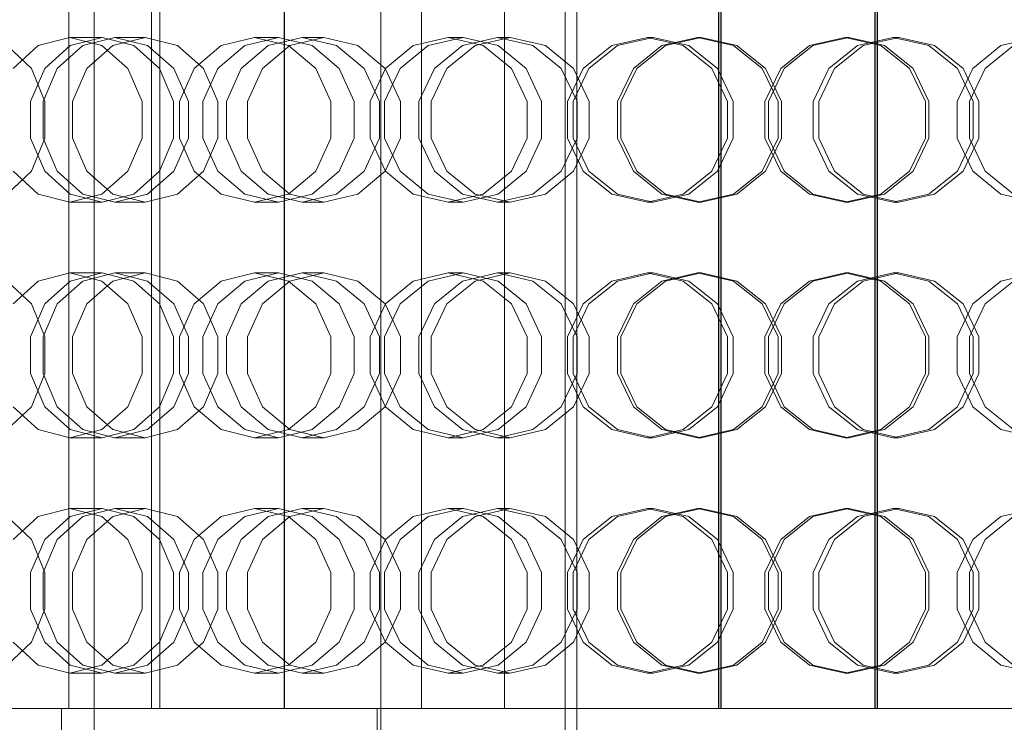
# Model space of a CAD drawing. Header units: millimetres. Extents: x -3490 to 61924, y -72580 to 6847.
# Tile 612 of 656: x 25058 to 25309, y -18164 to -17984. Entities that reach past the tile are written whole.
import ezdxf

# ---------------------------------------------------------------- set-up
doc = ezdxf.new("R2010")
doc.units = ezdxf.units.MM
doc.layers.add('superior_briquetadora', color=7, linetype='Continuous', lineweight=0)
doc.layers.add('superior_C02-briq', color=7, linetype='Continuous', lineweight=0)

msp = doc.modelspace()

# ---------------------------------------------------------------- linework, layer by layer
at = {"layer": 'superior_briquetadora'}
for p, q in [((25197.067, -17655), (25197.067, -18305)), ((25200.067, -17655), (25200.067, -18305)), ((25077.067, -17789), (25077.067, -18171)), ((25070.597, -18160), (25070.597, -17800)), ((25091.695, -18160), (25091.695, -17800)), ((25093.788, -17800), (25093.788, -18160)), ((25125.468, -18160), (25125.468, -17800)), ((25125.568, -17800), (25125.568, -18160)), ((25160.489, -18160), (25160.489, -17800)), ((25181.587, -18160), (25181.587, -17800)), ((25236.134, -17800), (25236.134, -18160)), ((25236.229, -17800), (25236.229, -18160)), ((25236.703, -18160), (25236.703, -17800)), ((25236.798, -17800), (25236.798, -18160)), ((25275.981, -18160), (25275.981, -17800)), ((25276.085, -18160), (25276.085, -17800)), ((25276.55, -17800), (25276.55, -18160)), ((25276.655, -18160), (25276.655, -17800)), ((25062.79, -17991.08), (25070.847, -17989)), ((25079.071, -17989), (25070.847, -17989)), ((25070.847, -17989), (25079.001, -17991.08)), ((25079.071, -17989), (25070.966, -17991.08)), ((25082.359, -17989), (25074.167, -17991.08)), ((25087.176, -17991.08), (25079.071, -17989)), ((25081.818, -17991.08), (25090.055, -17989)), ((25090.055, -17989), (25082.359, -17989)), ((25090.642, -17991.08), (25082.359, -17989)), ((25090.055, -17989), (25098.292, -17991.08)), ((25109.378, -17991.08), (25117.922, -17989)), ((25123.986, -17989), (25115.408, -17991.08)), ((25123.986, -17989), (25117.922, -17989)), ((25117.922, -17989), (25126.538, -17991.08)), ((25130.077, -17989), (25121.434, -17991.08)), ((25132.565, -17991.08), (25123.986, -17989)), ((25126.909, -17991.08), (25135.583, -17989)), ((25135.583, -17989), (25130.077, -17989)), ((25138.785, -17991.08), (25130.077, -17989)), ((25135.583, -17989), (25144.258, -17991.08)), ((25158.374, -17991.08), (25167.259, -17989)), ((25171.059, -17989), (25162.153, -17991.08)), ((25171.059, -17989), (25167.259, -17989)), ((25167.259, -17989), (25176.188, -17991.08)), ((25179.848, -17989), (25170.902, -17991.08)), ((25179.965, -17991.08), (25171.059, -17989)), ((25174.106, -17991.08), (25183.07, -17989)), ((25183.07, -17989), (25179.848, -17989)), ((25188.832, -17991.08), (25179.848, -17989)), ((25183.07, -17989), (25192.035, -17991.08)), ((25208.939, -17991.08), (25218.012, -17989)), ((25219.483, -17989), (25210.402, -17991.08)), ((25219.483, -17989), (25218.012, -17989)), ((25218.012, -17989), (25227.103, -17991.08)), ((25228.564, -17991.08), (25219.483, -17989)), ((25230.821, -17989), (25221.724, -17991.08)), ((25222.603, -17991.08), (25231.704, -17989)), ((25231.704, -17989), (25230.821, -17989)), ((25239.927, -17991.08), (25230.821, -17989)), ((25231.704, -17989), (25240.804, -17991.08)), ((25268.431, -17989), (25259.33, -17991.08)), ((25260.208, -17991.08), (25269.314, -17989)), ((25268.431, -17989), (25269.314, -17989)), ((25277.532, -17991.08), (25268.431, -17989)), ((25269.314, -17989), (25278.411, -17991.08)), ((25271.571, -17991.08), (25280.652, -17989)), ((25282.123, -17989), (25273.032, -17991.08)), ((25280.652, -17989), (25282.123, -17989)), ((25280.652, -17989), (25289.733, -17991.08)), ((25291.196, -17991.08), (25282.123, -17989)), ((25317.065, -17989), (25308.1, -17991.08)), ((25054.922, -17991.08), (25061.063, -17996.907)), ((25056.4, -17996.906), (25062.79, -17991.08)), ((25070.966, -17991.08), (25064.467, -17996.907)), ((25074.167, -17991.08), (25067.664, -17996.906)), ((25075.213, -17996.907), (25081.818, -17991.08)), ((25079.001, -17991.08), (25085.608, -17996.906)), ((25093.676, -17996.907), (25087.176, -17991.08)), ((25097.348, -17996.906), (25090.642, -17991.08)), ((25098.292, -17991.08), (25104.897, -17996.907)), ((25102.58, -17996.906), (25109.378, -17991.08)), ((25115.408, -17991.08), (25108.528, -17996.907)), ((25121.434, -17991.08), (25114.551, -17996.906)), ((25119.952, -17996.907), (25126.909, -17991.08)), ((25126.538, -17991.08), (25133.497, -17996.906)), ((25139.445, -17996.907), (25132.565, -17991.08)), ((25145.813, -17996.906), (25138.785, -17991.08)), ((25144.258, -17991.08), (25151.215, -17996.907)), ((25151.283, -17996.906), (25158.374, -17991.08)), ((25162.153, -17991.08), (25155.011, -17996.907)), ((25170.902, -17991.08), (25163.756, -17996.906)), ((25166.917, -17996.907), (25174.106, -17991.08)), ((25176.188, -17991.08), (25183.38, -17996.906)), ((25187.107, -17996.907), (25179.965, -17991.08)), ((25196.063, -17996.906), (25188.832, -17991.08)), ((25192.035, -17991.08), (25199.224, -17996.907)), ((25201.677, -17996.906), (25208.939, -17991.08)), ((25210.402, -17991.08), (25203.12, -17996.907)), ((25221.724, -17991.08), (25214.439, -17996.906)), ((25215.305, -17996.907), (25222.603, -17991.08)), ((25227.103, -17991.08), (25234.404, -17996.906)), ((25235.847, -17996.907), (25228.564, -17991.08)), ((25247.236, -17996.906), (25239.927, -17991.08)), ((25240.804, -17991.08), (25248.103, -17996.907)), ((25259.33, -17991.08), (25252.032, -17996.907)), ((25252.899, -17996.906), (25260.208, -17991.08)), ((25264.288, -17996.907), (25271.571, -17991.08)), ((25273.032, -17991.08), (25265.731, -17996.906)), ((25284.83, -17996.907), (25277.532, -17991.08)), ((25278.411, -17991.08), (25285.696, -17996.906)), ((25289.733, -17991.08), (25297.015, -17996.907)), ((25298.458, -17996.906), (25291.196, -17991.08)), ((25308.1, -17991.08), (25300.911, -17996.907)), ((25304.072, -17996.906), (25311.303, -17991.08)), ((25064.467, -17996.907), (25060.86, -18005.327)), ((25061.063, -17996.907), (25064.471, -18005.327)), ((25067.664, -17996.906), (25064.08, -18005.326)), ((25071.547, -18005.327), (25075.213, -17996.907)), ((25085.608, -17996.906), (25089.303, -18005.326)), ((25097.283, -18005.327), (25093.676, -17996.907)), ((25101.095, -18005.326), (25097.348, -17996.906)), ((25098.826, -18005.326), (25102.58, -17996.906)), ((25108.528, -17996.907), (25104.71, -18005.327)), ((25104.897, -17996.907), (25108.563, -18005.327)), ((25114.551, -17996.906), (25110.749, -18005.326)), ((25116.091, -18005.327), (25119.952, -17996.907)), ((25133.497, -17996.906), (25137.379, -18005.326)), ((25143.263, -18005.327), (25139.445, -17996.907)), ((25149.732, -18005.326), (25145.813, -17996.906)), ((25147.36, -18005.326), (25151.283, -17996.906)), ((25155.011, -17996.907), (25151.047, -18005.327)), ((25151.215, -17996.907), (25155.075, -18005.327)), ((25163.756, -17996.906), (25159.801, -18005.326)), ((25162.928, -18005.327), (25166.917, -17996.907)), ((25183.38, -17996.906), (25187.384, -18005.326)), ((25191.071, -18005.327), (25187.107, -17996.907)), ((25200.086, -18005.326), (25196.063, -17996.906)), ((25197.651, -18005.326), (25201.677, -17996.906)), ((25203.12, -17996.907), (25199.078, -18005.327)), ((25199.224, -17996.907), (25203.213, -18005.327)), ((25214.439, -17996.906), (25210.398, -18005.326)), ((25211.255, -18005.327), (25215.305, -17996.907)), ((25234.404, -17996.906), (25238.461, -18005.326)), ((25239.888, -18005.327), (25235.847, -17996.907)), ((25251.296, -18005.326), (25247.236, -17996.906)), ((25252.032, -17996.907), (25247.982, -18005.327)), ((25248.103, -17996.907), (25252.153, -18005.327)), ((25248.839, -18005.326), (25252.899, -17996.906)), ((25260.247, -18005.327), (25264.288, -17996.907)), ((25265.731, -17996.906), (25261.674, -18005.326)), ((25288.88, -18005.327), (25284.83, -17996.907)), ((25285.696, -17996.906), (25289.737, -18005.326)), ((25300.911, -17996.907), (25296.922, -18005.327)), ((25297.015, -17996.907), (25301.057, -18005.327)), ((25302.484, -18005.326), (25298.458, -17996.906)), ((25300.049, -18005.326), (25304.072, -17996.906)), ((25060.86, -18005.327), (25060.86, -18014.673)), ((25064.08, -18005.326), (25064.08, -18014.674)), ((25064.471, -18005.327), (25064.471, -18014.673)), ((25071.547, -18014.673), (25071.547, -18005.327)), ((25089.303, -18005.326), (25089.303, -18014.674)), ((25097.283, -18014.673), (25097.283, -18005.327)), ((25098.826, -18014.674), (25098.826, -18005.326)), ((25101.095, -18014.674), (25101.095, -18005.326)), ((25104.71, -18005.327), (25104.71, -18014.673)), ((25108.563, -18005.327), (25108.563, -18014.673)), ((25110.749, -18005.326), (25110.749, -18014.674)), ((25116.091, -18014.673), (25116.091, -18005.327)), ((25137.379, -18005.326), (25137.379, -18014.674)), ((25143.263, -18014.673), (25143.263, -18005.327)), ((25147.36, -18014.674), (25147.36, -18005.326)), ((25149.732, -18014.674), (25149.732, -18005.326)), ((25151.047, -18005.327), (25151.047, -18014.673)), ((25155.075, -18005.327), (25155.075, -18014.673)), ((25159.801, -18005.326), (25159.801, -18014.674)), ((25162.928, -18014.673), (25162.928, -18005.327)), ((25187.384, -18005.326), (25187.384, -18014.674)), ((25191.071, -18014.673), (25191.071, -18005.327)), ((25197.651, -18014.674), (25197.651, -18005.326)), ((25199.078, -18005.327), (25199.078, -18014.673)), ((25200.086, -18014.674), (25200.086, -18005.326)), ((25203.213, -18005.327), (25203.213, -18014.673)), ((25210.398, -18005.326), (25210.398, -18014.674)), ((25211.255, -18014.673), (25211.255, -18005.327)), ((25238.461, -18005.326), (25238.461, -18014.674)), ((25239.888, -18014.673), (25239.888, -18005.327)), ((25247.982, -18005.327), (25247.982, -18014.673)), ((25248.839, -18014.674), (25248.839, -18005.326)), ((25251.296, -18014.674), (25251.296, -18005.326)), ((25252.153, -18005.327), (25252.153, -18014.673)), ((25260.247, -18014.673), (25260.247, -18005.327)), ((25261.674, -18005.326), (25261.674, -18014.674)), ((25288.88, -18014.673), (25288.88, -18005.327)), ((25289.737, -18005.326), (25289.737, -18014.674)), ((25296.922, -18005.327), (25296.922, -18014.673)), ((25300.049, -18014.674), (25300.049, -18005.326)), ((25301.057, -18005.327), (25301.057, -18014.673)), ((25302.484, -18014.674), (25302.484, -18005.326)), ((25060.86, -18014.673), (25064.467, -18023.093)), ((25064.471, -18014.673), (25061.063, -18023.093)), ((25064.08, -18014.674), (25067.664, -18023.094)), ((25075.213, -18023.093), (25071.547, -18014.673)), ((25089.303, -18014.674), (25085.608, -18023.094)), ((25093.676, -18023.093), (25097.283, -18014.673)), ((25097.348, -18023.094), (25101.095, -18014.674)), ((25102.58, -18023.094), (25098.826, -18014.674)), ((25104.71, -18014.673), (25108.528, -18023.093)), ((25108.563, -18014.673), (25104.897, -18023.093)), ((25110.749, -18014.674), (25114.551, -18023.094)), ((25119.952, -18023.093), (25116.091, -18014.673)), ((25137.379, -18014.674), (25133.497, -18023.094)), ((25139.445, -18023.093), (25143.263, -18014.673)), ((25145.813, -18023.094), (25149.732, -18014.674)), ((25151.283, -18023.094), (25147.36, -18014.674)), ((25151.047, -18014.673), (25155.011, -18023.093)), ((25155.075, -18014.673), (25151.215, -18023.093)), ((25159.801, -18014.674), (25163.756, -18023.094)), ((25166.917, -18023.093), (25162.928, -18014.673)), ((25187.384, -18014.674), (25183.38, -18023.094)), ((25187.107, -18023.093), (25191.071, -18014.673)), ((25196.063, -18023.094), (25200.086, -18014.674)), ((25201.677, -18023.094), (25197.651, -18014.674)), ((25199.078, -18014.673), (25203.12, -18023.093)), ((25203.213, -18014.673), (25199.224, -18023.093)), ((25210.398, -18014.674), (25214.439, -18023.094)), ((25215.305, -18023.093), (25211.255, -18014.673)), ((25238.461, -18014.674), (25234.404, -18023.094)), ((25235.847, -18023.093), (25239.888, -18014.673)), ((25247.236, -18023.094), (25251.296, -18014.674)), ((25247.982, -18014.673), (25252.032, -18023.093)), ((25252.153, -18014.673), (25248.103, -18023.093)), ((25252.899, -18023.094), (25248.839, -18014.674)), ((25264.288, -18023.093), (25260.247, -18014.673)), ((25261.674, -18014.674), (25265.731, -18023.094)), ((25284.83, -18023.093), (25288.88, -18014.673)), ((25289.737, -18014.674), (25285.696, -18023.094)), ((25296.922, -18014.673), (25300.911, -18023.093)), ((25301.057, -18014.673), (25297.015, -18023.093)), ((25298.458, -18023.094), (25302.484, -18014.674)), ((25304.072, -18023.094), (25300.049, -18014.674)), ((25061.063, -18023.093), (25054.922, -18028.92)), ((25062.79, -18028.92), (25056.4, -18023.094)), ((25064.467, -18023.093), (25070.966, -18028.92)), ((25067.664, -18023.094), (25074.167, -18028.92)), ((25081.818, -18028.92), (25075.213, -18023.093)), ((25085.608, -18023.094), (25079.001, -18028.92)), ((25087.176, -18028.92), (25093.676, -18023.093)), ((25090.642, -18028.92), (25097.348, -18023.094)), ((25104.897, -18023.093), (25098.292, -18028.92)), ((25109.378, -18028.92), (25102.58, -18023.094)), ((25108.528, -18023.093), (25115.408, -18028.92)), ((25114.551, -18023.094), (25121.434, -18028.92)), ((25126.909, -18028.92), (25119.952, -18023.093)), ((25133.497, -18023.094), (25126.538, -18028.92)), ((25132.565, -18028.92), (25139.445, -18023.093)), ((25138.785, -18028.92), (25145.813, -18023.094)), ((25151.215, -18023.093), (25144.258, -18028.92)), ((25158.374, -18028.92), (25151.283, -18023.094)), ((25155.011, -18023.093), (25162.153, -18028.92)), ((25163.756, -18023.094), (25170.902, -18028.92)), ((25174.106, -18028.92), (25166.917, -18023.093)), ((25183.38, -18023.094), (25176.188, -18028.92)), ((25179.965, -18028.92), (25187.107, -18023.093)), ((25188.832, -18028.92), (25196.063, -18023.094)), ((25199.224, -18023.093), (25192.035, -18028.92)), ((25208.939, -18028.92), (25201.677, -18023.094)), ((25203.12, -18023.093), (25210.402, -18028.92)), ((25214.439, -18023.094), (25221.725, -18028.92)), ((25222.603, -18028.92), (25215.305, -18023.093)), ((25234.404, -18023.094), (25227.103, -18028.92)), ((25228.564, -18028.92), (25235.847, -18023.093)), ((25239.927, -18028.92), (25247.236, -18023.094)), ((25248.103, -18023.093), (25240.804, -18028.92)), ((25252.032, -18023.093), (25259.33, -18028.92)), ((25260.208, -18028.92), (25252.899, -18023.094)), ((25271.571, -18028.92), (25264.288, -18023.093)), ((25265.731, -18023.094), (25273.032, -18028.92)), ((25277.532, -18028.92), (25284.83, -18023.093)), ((25285.696, -18023.094), (25278.41, -18028.92)), ((25297.015, -18023.093), (25289.733, -18028.92)), ((25291.196, -18028.92), (25298.458, -18023.094)), ((25300.911, -18023.093), (25308.1, -18028.92)), ((25311.303, -18028.92), (25304.072, -18023.094)), ((25070.847, -18031), (25062.79, -18028.92)), ((25079.001, -18028.92), (25070.847, -18031)), ((25070.966, -18028.92), (25079.071, -18031)), ((25074.167, -18028.92), (25082.359, -18031)), ((25079.071, -18031), (25087.176, -18028.92)), ((25090.055, -18031), (25081.818, -18028.92)), ((25082.359, -18031), (25090.642, -18028.92)), ((25098.292, -18028.92), (25090.055, -18031)), ((25117.922, -18031), (25109.378, -18028.92)), ((25115.408, -18028.92), (25123.986, -18031)), ((25126.538, -18028.92), (25117.922, -18031)), ((25121.434, -18028.92), (25130.077, -18031)), ((25123.986, -18031), (25132.565, -18028.92)), ((25135.583, -18031), (25126.909, -18028.92)), ((25130.077, -18031), (25138.785, -18028.92)), ((25144.258, -18028.92), (25135.583, -18031)), ((25167.259, -18031), (25158.374, -18028.92)), ((25162.153, -18028.92), (25171.059, -18031)), ((25176.188, -18028.92), (25167.259, -18031)), ((25170.902, -18028.92), (25179.848, -18031)), ((25171.059, -18031), (25179.965, -18028.92)), ((25183.07, -18031), (25174.106, -18028.92)), ((25179.848, -18031), (25188.832, -18028.92)), ((25192.035, -18028.92), (25183.07, -18031)), ((25218.012, -18031), (25208.939, -18028.92)), ((25210.402, -18028.92), (25219.483, -18031)), ((25227.103, -18028.92), (25218.012, -18031)), ((25219.483, -18031), (25228.564, -18028.92)), ((25221.725, -18028.92), (25230.821, -18031)), ((25231.704, -18031), (25222.603, -18028.92)), ((25230.821, -18031), (25239.927, -18028.92)), ((25240.804, -18028.92), (25231.704, -18031)), ((25259.33, -18028.92), (25268.431, -18031)), ((25269.314, -18031), (25260.208, -18028.92)), ((25268.431, -18031), (25277.532, -18028.92)), ((25278.41, -18028.92), (25269.314, -18031)), ((25280.652, -18031), (25271.571, -18028.92)), ((25273.032, -18028.92), (25282.123, -18031)), ((25289.733, -18028.92), (25280.652, -18031)), ((25282.123, -18031), (25291.196, -18028.92)), ((25308.1, -18028.92), (25317.065, -18031)), ((25079.071, -18031), (25070.847, -18031)), ((25090.055, -18031), (25082.359, -18031)), ((25123.986, -18031), (25117.922, -18031)), ((25135.583, -18031), (25130.077, -18031)), ((25171.059, -18031), (25167.259, -18031)), ((25183.07, -18031), (25179.848, -18031)), ((25219.483, -18031), (25218.012, -18031)), ((25231.704, -18031), (25230.821, -18031)), ((25268.431, -18031), (25269.314, -18031)), ((25280.652, -18031), (25282.123, -18031)), ((25062.79, -18051.08), (25070.847, -18049)), ((25079.071, -18049), (25070.847, -18049)), ((25070.847, -18049), (25079.001, -18051.08)), ((25079.071, -18049), (25070.966, -18051.08)), ((25082.359, -18049), (25074.167, -18051.08)), ((25087.176, -18051.08), (25079.071, -18049)), ((25081.818, -18051.08), (25090.055, -18049)), ((25090.055, -18049), (25082.359, -18049)), ((25090.642, -18051.08), (25082.359, -18049)), ((25090.055, -18049), (25098.292, -18051.08)), ((25109.378, -18051.08), (25117.922, -18049)), ((25123.986, -18049), (25115.408, -18051.08)), ((25123.986, -18049), (25117.922, -18049)), ((25117.922, -18049), (25126.538, -18051.08)), ((25130.077, -18049), (25121.434, -18051.08)), ((25132.565, -18051.08), (25123.986, -18049)), ((25126.909, -18051.08), (25135.583, -18049)), ((25135.583, -18049), (25130.077, -18049)), ((25138.785, -18051.08), (25130.077, -18049)), ((25135.583, -18049), (25144.258, -18051.08)), ((25158.374, -18051.08), (25167.259, -18049)), ((25171.059, -18049), (25162.153, -18051.08)), ((25171.059, -18049), (25167.259, -18049)), ((25167.259, -18049), (25176.188, -18051.08)), ((25179.848, -18049), (25170.902, -18051.08)), ((25179.965, -18051.08), (25171.059, -18049)), ((25174.106, -18051.08), (25183.07, -18049)), ((25183.07, -18049), (25179.848, -18049)), ((25188.832, -18051.08), (25179.848, -18049)), ((25183.07, -18049), (25192.035, -18051.08)), ((25208.939, -18051.08), (25218.012, -18049)), ((25219.483, -18049), (25210.402, -18051.08)), ((25219.483, -18049), (25218.012, -18049)), ((25218.012, -18049), (25227.103, -18051.08)), ((25228.564, -18051.08), (25219.483, -18049)), ((25230.821, -18049), (25221.724, -18051.08)), ((25222.603, -18051.08), (25231.704, -18049)), ((25231.704, -18049), (25230.821, -18049)), ((25239.927, -18051.08), (25230.821, -18049)), ((25231.704, -18049), (25240.804, -18051.08)), ((25268.431, -18049), (25259.33, -18051.08)), ((25260.208, -18051.08), (25269.314, -18049)), ((25268.431, -18049), (25269.314, -18049)), ((25277.532, -18051.08), (25268.431, -18049)), ((25269.314, -18049), (25278.411, -18051.08)), ((25271.571, -18051.08), (25280.652, -18049)), ((25282.123, -18049), (25273.032, -18051.08)), ((25280.652, -18049), (25282.123, -18049)), ((25280.652, -18049), (25289.733, -18051.08)), ((25291.196, -18051.08), (25282.123, -18049)), ((25317.065, -18049), (25308.1, -18051.08)), ((25054.922, -18051.08), (25061.063, -18056.907)), ((25056.4, -18056.906), (25062.79, -18051.08)), ((25070.966, -18051.08), (25064.467, -18056.907)), ((25074.167, -18051.08), (25067.664, -18056.906)), ((25075.213, -18056.907), (25081.818, -18051.08)), ((25079.001, -18051.08), (25085.608, -18056.906)), ((25093.676, -18056.907), (25087.176, -18051.08)), ((25097.348, -18056.906), (25090.642, -18051.08)), ((25098.292, -18051.08), (25104.897, -18056.907)), ((25102.58, -18056.906), (25109.378, -18051.08)), ((25115.408, -18051.08), (25108.528, -18056.907)), ((25121.434, -18051.08), (25114.551, -18056.906)), ((25119.952, -18056.907), (25126.909, -18051.08)), ((25126.538, -18051.08), (25133.497, -18056.906)), ((25139.445, -18056.907), (25132.565, -18051.08)), ((25145.813, -18056.906), (25138.785, -18051.08)), ((25144.258, -18051.08), (25151.215, -18056.907)), ((25151.283, -18056.906), (25158.374, -18051.08)), ((25162.153, -18051.08), (25155.011, -18056.907)), ((25170.902, -18051.08), (25163.756, -18056.906)), ((25166.917, -18056.907), (25174.106, -18051.08)), ((25176.188, -18051.08), (25183.38, -18056.906)), ((25187.107, -18056.907), (25179.965, -18051.08)), ((25196.063, -18056.906), (25188.832, -18051.08)), ((25192.035, -18051.08), (25199.224, -18056.907)), ((25201.677, -18056.906), (25208.939, -18051.08)), ((25210.402, -18051.08), (25203.12, -18056.907)), ((25221.724, -18051.08), (25214.439, -18056.906)), ((25215.305, -18056.907), (25222.603, -18051.08)), ((25227.103, -18051.08), (25234.404, -18056.906)), ((25235.847, -18056.907), (25228.564, -18051.08)), ((25247.236, -18056.906), (25239.927, -18051.08)), ((25240.804, -18051.08), (25248.103, -18056.907)), ((25259.33, -18051.08), (25252.032, -18056.907)), ((25252.899, -18056.906), (25260.208, -18051.08)), ((25264.288, -18056.907), (25271.571, -18051.08)), ((25273.032, -18051.08), (25265.731, -18056.906)), ((25284.83, -18056.907), (25277.532, -18051.08)), ((25278.411, -18051.08), (25285.696, -18056.906)), ((25289.733, -18051.08), (25297.015, -18056.907)), ((25298.458, -18056.906), (25291.196, -18051.08)), ((25308.1, -18051.08), (25300.911, -18056.907)), ((25304.072, -18056.906), (25311.303, -18051.08)), ((25064.467, -18056.907), (25060.86, -18065.327)), ((25061.063, -18056.907), (25064.471, -18065.327)), ((25067.664, -18056.906), (25064.08, -18065.326)), ((25071.547, -18065.327), (25075.213, -18056.907)), ((25085.608, -18056.906), (25089.303, -18065.326)), ((25097.283, -18065.327), (25093.676, -18056.907)), ((25101.095, -18065.326), (25097.348, -18056.906)), ((25098.826, -18065.326), (25102.58, -18056.906)), ((25108.528, -18056.907), (25104.71, -18065.327)), ((25104.897, -18056.907), (25108.563, -18065.327)), ((25114.551, -18056.906), (25110.749, -18065.326)), ((25116.091, -18065.327), (25119.952, -18056.907)), ((25133.497, -18056.906), (25137.379, -18065.326)), ((25143.263, -18065.327), (25139.445, -18056.907)), ((25149.732, -18065.326), (25145.813, -18056.906)), ((25147.36, -18065.326), (25151.283, -18056.906)), ((25155.011, -18056.907), (25151.047, -18065.327)), ((25151.215, -18056.907), (25155.075, -18065.327)), ((25163.756, -18056.906), (25159.801, -18065.326)), ((25162.928, -18065.327), (25166.917, -18056.907)), ((25183.38, -18056.906), (25187.384, -18065.326)), ((25191.071, -18065.327), (25187.107, -18056.907)), ((25200.086, -18065.326), (25196.063, -18056.906)), ((25197.651, -18065.326), (25201.677, -18056.906)), ((25203.12, -18056.907), (25199.078, -18065.327)), ((25199.224, -18056.907), (25203.213, -18065.327)), ((25214.439, -18056.906), (25210.398, -18065.326)), ((25211.255, -18065.327), (25215.305, -18056.907)), ((25234.404, -18056.906), (25238.461, -18065.326)), ((25239.888, -18065.327), (25235.847, -18056.907)), ((25251.296, -18065.326), (25247.236, -18056.906)), ((25252.032, -18056.907), (25247.982, -18065.327)), ((25248.103, -18056.907), (25252.153, -18065.327)), ((25248.839, -18065.326), (25252.899, -18056.906)), ((25260.247, -18065.327), (25264.288, -18056.907)), ((25265.731, -18056.906), (25261.674, -18065.326)), ((25288.88, -18065.327), (25284.83, -18056.907)), ((25285.696, -18056.906), (25289.737, -18065.326)), ((25300.911, -18056.907), (25296.922, -18065.327)), ((25297.015, -18056.907), (25301.057, -18065.327)), ((25302.484, -18065.326), (25298.458, -18056.906)), ((25300.049, -18065.326), (25304.072, -18056.906)), ((25060.86, -18065.327), (25060.86, -18074.673)), ((25064.08, -18065.326), (25064.08, -18074.674)), ((25064.471, -18065.327), (25064.471, -18074.673)), ((25071.547, -18074.673), (25071.547, -18065.327)), ((25089.303, -18065.326), (25089.303, -18074.674)), ((25097.283, -18074.673), (25097.283, -18065.327)), ((25098.826, -18074.674), (25098.826, -18065.326)), ((25101.095, -18074.674), (25101.095, -18065.326)), ((25104.71, -18065.327), (25104.71, -18074.673)), ((25108.563, -18065.327), (25108.563, -18074.673)), ((25110.749, -18065.326), (25110.749, -18074.674)), ((25116.091, -18074.673), (25116.091, -18065.327)), ((25137.379, -18065.326), (25137.379, -18074.674)), ((25143.263, -18074.673), (25143.263, -18065.327)), ((25147.36, -18074.674), (25147.36, -18065.326)), ((25149.732, -18074.674), (25149.732, -18065.326)), ((25151.047, -18065.327), (25151.047, -18074.673)), ((25155.075, -18065.327), (25155.075, -18074.673)), ((25159.801, -18065.326), (25159.801, -18074.674)), ((25162.928, -18074.673), (25162.928, -18065.327)), ((25187.384, -18065.326), (25187.384, -18074.674)), ((25191.071, -18074.673), (25191.071, -18065.327)), ((25197.651, -18074.674), (25197.651, -18065.326)), ((25199.078, -18065.327), (25199.078, -18074.673)), ((25200.086, -18074.674), (25200.086, -18065.326)), ((25203.213, -18065.327), (25203.213, -18074.673)), ((25210.398, -18065.326), (25210.398, -18074.674)), ((25211.255, -18074.673), (25211.255, -18065.327)), ((25238.461, -18065.326), (25238.461, -18074.674)), ((25239.888, -18074.673), (25239.888, -18065.327)), ((25247.982, -18065.327), (25247.982, -18074.673)), ((25248.839, -18074.674), (25248.839, -18065.326)), ((25251.296, -18074.674), (25251.296, -18065.326)), ((25252.153, -18065.327), (25252.153, -18074.673)), ((25260.247, -18074.673), (25260.247, -18065.327)), ((25261.674, -18065.326), (25261.674, -18074.674)), ((25288.88, -18074.673), (25288.88, -18065.327)), ((25289.737, -18065.326), (25289.737, -18074.674)), ((25296.922, -18065.327), (25296.922, -18074.673)), ((25300.049, -18074.674), (25300.049, -18065.326)), ((25301.057, -18065.327), (25301.057, -18074.673)), ((25302.484, -18074.674), (25302.484, -18065.326)), ((25060.86, -18074.673), (25064.467, -18083.093)), ((25064.471, -18074.673), (25061.063, -18083.093)), ((25064.08, -18074.674), (25067.664, -18083.094)), ((25075.213, -18083.093), (25071.547, -18074.673)), ((25089.303, -18074.674), (25085.608, -18083.094)), ((25093.676, -18083.093), (25097.283, -18074.673)), ((25097.348, -18083.094), (25101.095, -18074.674)), ((25102.58, -18083.094), (25098.826, -18074.674)), ((25104.71, -18074.673), (25108.528, -18083.093)), ((25108.563, -18074.673), (25104.897, -18083.093)), ((25110.749, -18074.674), (25114.551, -18083.094)), ((25119.952, -18083.093), (25116.091, -18074.673)), ((25137.379, -18074.674), (25133.497, -18083.094)), ((25139.445, -18083.093), (25143.263, -18074.673)), ((25145.813, -18083.094), (25149.732, -18074.674)), ((25151.283, -18083.094), (25147.36, -18074.674)), ((25151.047, -18074.673), (25155.011, -18083.093)), ((25155.075, -18074.673), (25151.215, -18083.093)), ((25159.801, -18074.674), (25163.756, -18083.094)), ((25166.917, -18083.093), (25162.928, -18074.673)), ((25187.384, -18074.674), (25183.38, -18083.094)), ((25187.107, -18083.093), (25191.071, -18074.673)), ((25196.063, -18083.094), (25200.086, -18074.674)), ((25201.677, -18083.094), (25197.651, -18074.674)), ((25199.078, -18074.673), (25203.12, -18083.093)), ((25203.213, -18074.673), (25199.224, -18083.093)), ((25210.398, -18074.674), (25214.439, -18083.094)), ((25215.305, -18083.093), (25211.255, -18074.673)), ((25238.461, -18074.674), (25234.404, -18083.094)), ((25235.847, -18083.093), (25239.888, -18074.673)), ((25247.236, -18083.094), (25251.296, -18074.674)), ((25247.982, -18074.673), (25252.032, -18083.093)), ((25252.153, -18074.673), (25248.103, -18083.093)), ((25252.899, -18083.094), (25248.839, -18074.674)), ((25264.288, -18083.093), (25260.247, -18074.673)), ((25261.674, -18074.674), (25265.731, -18083.094)), ((25284.83, -18083.093), (25288.88, -18074.673)), ((25289.737, -18074.674), (25285.696, -18083.094)), ((25296.922, -18074.673), (25300.911, -18083.093)), ((25301.057, -18074.673), (25297.015, -18083.093)), ((25298.458, -18083.094), (25302.484, -18074.674)), ((25304.072, -18083.094), (25300.049, -18074.674)), ((25061.063, -18083.093), (25054.922, -18088.92)), ((25062.79, -18088.92), (25056.4, -18083.094)), ((25064.467, -18083.093), (25070.966, -18088.92)), ((25067.664, -18083.094), (25074.167, -18088.92)), ((25081.818, -18088.92), (25075.213, -18083.093)), ((25085.608, -18083.094), (25079.001, -18088.92)), ((25087.176, -18088.92), (25093.676, -18083.093)), ((25090.642, -18088.92), (25097.348, -18083.094)), ((25104.897, -18083.093), (25098.292, -18088.92)), ((25109.378, -18088.92), (25102.58, -18083.094)), ((25108.528, -18083.093), (25115.408, -18088.92)), ((25114.551, -18083.094), (25121.434, -18088.92)), ((25126.909, -18088.92), (25119.952, -18083.093)), ((25133.497, -18083.094), (25126.538, -18088.92)), ((25132.565, -18088.92), (25139.445, -18083.093)), ((25138.785, -18088.92), (25145.813, -18083.094)), ((25151.215, -18083.093), (25144.258, -18088.92)), ((25158.374, -18088.92), (25151.283, -18083.094)), ((25155.011, -18083.093), (25162.153, -18088.92)), ((25163.756, -18083.094), (25170.902, -18088.92)), ((25174.106, -18088.92), (25166.917, -18083.093)), ((25183.38, -18083.094), (25176.188, -18088.92)), ((25179.965, -18088.92), (25187.107, -18083.093)), ((25188.832, -18088.92), (25196.063, -18083.094)), ((25199.224, -18083.093), (25192.035, -18088.92)), ((25208.939, -18088.92), (25201.677, -18083.094)), ((25203.12, -18083.093), (25210.402, -18088.92)), ((25214.439, -18083.094), (25221.725, -18088.92)), ((25222.603, -18088.92), (25215.305, -18083.093)), ((25234.404, -18083.094), (25227.103, -18088.92)), ((25228.564, -18088.92), (25235.847, -18083.093)), ((25239.927, -18088.92), (25247.236, -18083.094)), ((25248.103, -18083.093), (25240.804, -18088.92)), ((25252.032, -18083.093), (25259.33, -18088.92)), ((25260.208, -18088.92), (25252.899, -18083.094)), ((25271.571, -18088.92), (25264.288, -18083.093)), ((25265.731, -18083.094), (25273.032, -18088.92)), ((25277.532, -18088.92), (25284.83, -18083.093)), ((25285.696, -18083.094), (25278.41, -18088.92)), ((25297.015, -18083.093), (25289.733, -18088.92)), ((25291.196, -18088.92), (25298.458, -18083.094)), ((25300.911, -18083.093), (25308.1, -18088.92)), ((25311.303, -18088.92), (25304.072, -18083.094)), ((25070.847, -18091), (25062.79, -18088.92)), ((25079.001, -18088.92), (25070.847, -18091)), ((25070.966, -18088.92), (25079.071, -18091)), ((25074.167, -18088.92), (25082.359, -18091)), ((25079.071, -18091), (25087.176, -18088.92)), ((25090.055, -18091), (25081.818, -18088.92)), ((25082.359, -18091), (25090.642, -18088.92)), ((25098.292, -18088.92), (25090.055, -18091)), ((25117.922, -18091), (25109.378, -18088.92)), ((25115.408, -18088.92), (25123.986, -18091)), ((25126.538, -18088.92), (25117.922, -18091)), ((25121.434, -18088.92), (25130.077, -18091)), ((25123.986, -18091), (25132.565, -18088.92)), ((25135.583, -18091), (25126.909, -18088.92)), ((25130.077, -18091), (25138.785, -18088.92)), ((25144.258, -18088.92), (25135.583, -18091)), ((25167.259, -18091), (25158.374, -18088.92)), ((25162.153, -18088.92), (25171.059, -18091)), ((25176.188, -18088.92), (25167.259, -18091)), ((25170.902, -18088.92), (25179.848, -18091)), ((25171.059, -18091), (25179.965, -18088.92)), ((25183.07, -18091), (25174.106, -18088.92)), ((25179.848, -18091), (25188.832, -18088.92)), ((25192.035, -18088.92), (25183.07, -18091)), ((25218.012, -18091), (25208.939, -18088.92)), ((25210.402, -18088.92), (25219.483, -18091)), ((25227.103, -18088.92), (25218.012, -18091)), ((25219.483, -18091), (25228.564, -18088.92)), ((25221.725, -18088.92), (25230.821, -18091)), ((25231.704, -18091), (25222.603, -18088.92)), ((25230.821, -18091), (25239.927, -18088.92)), ((25240.804, -18088.92), (25231.704, -18091)), ((25259.33, -18088.92), (25268.431, -18091)), ((25269.314, -18091), (25260.208, -18088.92)), ((25268.431, -18091), (25277.532, -18088.92)), ((25278.41, -18088.92), (25269.314, -18091)), ((25280.652, -18091), (25271.571, -18088.92)), ((25273.032, -18088.92), (25282.123, -18091)), ((25289.733, -18088.92), (25280.652, -18091)), ((25282.123, -18091), (25291.196, -18088.92)), ((25308.1, -18088.92), (25317.065, -18091)), ((25079.071, -18091), (25070.847, -18091)), ((25090.055, -18091), (25082.359, -18091)), ((25123.986, -18091), (25117.922, -18091)), ((25135.583, -18091), (25130.077, -18091)), ((25171.059, -18091), (25167.259, -18091)), ((25183.07, -18091), (25179.848, -18091)), ((25219.483, -18091), (25218.012, -18091)), ((25231.704, -18091), (25230.821, -18091)), ((25268.431, -18091), (25269.314, -18091)), ((25280.652, -18091), (25282.123, -18091)), ((25062.79, -18111.08), (25070.847, -18109)), ((25079.071, -18109), (25070.847, -18109)), ((25070.847, -18109), (25079.001, -18111.08)), ((25079.071, -18109), (25070.966, -18111.08)), ((25082.359, -18109), (25074.167, -18111.08)), ((25087.176, -18111.08), (25079.071, -18109)), ((25081.818, -18111.08), (25090.055, -18109)), ((25090.055, -18109), (25082.359, -18109)), ((25090.642, -18111.08), (25082.359, -18109)), ((25090.055, -18109), (25098.292, -18111.08)), ((25109.378, -18111.08), (25117.922, -18109)), ((25123.986, -18109), (25115.408, -18111.08)), ((25123.986, -18109), (25117.922, -18109)), ((25117.922, -18109), (25126.538, -18111.08)), ((25130.077, -18109), (25121.434, -18111.08)), ((25132.565, -18111.08), (25123.986, -18109)), ((25126.909, -18111.08), (25135.583, -18109)), ((25135.583, -18109), (25130.077, -18109)), ((25138.785, -18111.08), (25130.077, -18109)), ((25135.583, -18109), (25144.258, -18111.08)), ((25158.374, -18111.08), (25167.259, -18109)), ((25171.059, -18109), (25162.153, -18111.08)), ((25171.059, -18109), (25167.259, -18109)), ((25167.259, -18109), (25176.188, -18111.08)), ((25179.848, -18109), (25170.902, -18111.08)), ((25179.965, -18111.08), (25171.059, -18109)), ((25174.106, -18111.08), (25183.07, -18109)), ((25183.07, -18109), (25179.848, -18109)), ((25188.832, -18111.08), (25179.848, -18109)), ((25183.07, -18109), (25192.035, -18111.08)), ((25208.939, -18111.08), (25218.012, -18109)), ((25219.483, -18109), (25210.402, -18111.08)), ((25219.483, -18109), (25218.012, -18109)), ((25218.012, -18109), (25227.103, -18111.08)), ((25228.564, -18111.08), (25219.483, -18109)), ((25230.821, -18109), (25221.724, -18111.08)), ((25222.603, -18111.08), (25231.704, -18109)), ((25231.704, -18109), (25230.821, -18109)), ((25239.927, -18111.08), (25230.821, -18109)), ((25231.704, -18109), (25240.804, -18111.08)), ((25268.431, -18109), (25259.33, -18111.08)), ((25260.208, -18111.08), (25269.314, -18109)), ((25268.431, -18109), (25269.314, -18109)), ((25277.532, -18111.08), (25268.431, -18109)), ((25269.314, -18109), (25278.411, -18111.08)), ((25271.571, -18111.08), (25280.652, -18109)), ((25282.123, -18109), (25273.032, -18111.08)), ((25280.652, -18109), (25282.123, -18109)), ((25280.652, -18109), (25289.733, -18111.08)), ((25291.196, -18111.08), (25282.123, -18109)), ((25317.065, -18109), (25308.1, -18111.08)), ((25054.922, -18111.08), (25061.063, -18116.907)), ((25056.4, -18116.906), (25062.79, -18111.08)), ((25070.966, -18111.08), (25064.467, -18116.907)), ((25074.167, -18111.08), (25067.664, -18116.906)), ((25075.213, -18116.907), (25081.818, -18111.08)), ((25079.001, -18111.08), (25085.608, -18116.906)), ((25093.676, -18116.907), (25087.176, -18111.08)), ((25097.348, -18116.906), (25090.642, -18111.08)), ((25098.292, -18111.08), (25104.897, -18116.907)), ((25102.58, -18116.906), (25109.378, -18111.08)), ((25115.408, -18111.08), (25108.528, -18116.907)), ((25121.434, -18111.08), (25114.551, -18116.906)), ((25119.952, -18116.907), (25126.909, -18111.08)), ((25126.538, -18111.08), (25133.497, -18116.906)), ((25139.445, -18116.907), (25132.565, -18111.08)), ((25145.813, -18116.906), (25138.785, -18111.08)), ((25144.258, -18111.08), (25151.215, -18116.907)), ((25151.283, -18116.906), (25158.374, -18111.08)), ((25162.153, -18111.08), (25155.011, -18116.907)), ((25170.902, -18111.08), (25163.756, -18116.906)), ((25166.917, -18116.907), (25174.106, -18111.08)), ((25176.188, -18111.08), (25183.38, -18116.906)), ((25187.107, -18116.907), (25179.965, -18111.08)), ((25196.063, -18116.906), (25188.832, -18111.08)), ((25192.035, -18111.08), (25199.224, -18116.907)), ((25201.677, -18116.906), (25208.939, -18111.08)), ((25210.402, -18111.08), (25203.12, -18116.907)), ((25221.724, -18111.08), (25214.439, -18116.906)), ((25215.305, -18116.907), (25222.603, -18111.08)), ((25227.103, -18111.08), (25234.404, -18116.906)), ((25235.847, -18116.907), (25228.564, -18111.08)), ((25247.236, -18116.906), (25239.927, -18111.08)), ((25240.804, -18111.08), (25248.103, -18116.907)), ((25259.33, -18111.08), (25252.032, -18116.907)), ((25252.899, -18116.906), (25260.208, -18111.08)), ((25264.288, -18116.907), (25271.571, -18111.08)), ((25273.032, -18111.08), (25265.731, -18116.906)), ((25284.83, -18116.907), (25277.532, -18111.08)), ((25278.411, -18111.08), (25285.696, -18116.906)), ((25289.733, -18111.08), (25297.015, -18116.907)), ((25298.458, -18116.906), (25291.196, -18111.08)), ((25308.1, -18111.08), (25300.911, -18116.907)), ((25304.072, -18116.906), (25311.303, -18111.08)), ((25064.467, -18116.907), (25060.86, -18125.327)), ((25061.063, -18116.907), (25064.471, -18125.327)), ((25067.664, -18116.906), (25064.08, -18125.326)), ((25071.547, -18125.327), (25075.213, -18116.907)), ((25085.608, -18116.906), (25089.303, -18125.326)), ((25097.283, -18125.327), (25093.676, -18116.907)), ((25101.095, -18125.326), (25097.348, -18116.906)), ((25098.826, -18125.326), (25102.58, -18116.906)), ((25108.528, -18116.907), (25104.71, -18125.327)), ((25104.897, -18116.907), (25108.563, -18125.327)), ((25114.551, -18116.906), (25110.749, -18125.326)), ((25116.091, -18125.327), (25119.952, -18116.907)), ((25133.497, -18116.906), (25137.379, -18125.326)), ((25143.263, -18125.327), (25139.445, -18116.907)), ((25149.732, -18125.326), (25145.813, -18116.906)), ((25147.36, -18125.326), (25151.283, -18116.906)), ((25155.011, -18116.907), (25151.047, -18125.327)), ((25151.215, -18116.907), (25155.075, -18125.327)), ((25163.756, -18116.906), (25159.801, -18125.326)), ((25162.928, -18125.327), (25166.917, -18116.907)), ((25183.38, -18116.906), (25187.384, -18125.326)), ((25191.071, -18125.327), (25187.107, -18116.907)), ((25200.086, -18125.326), (25196.063, -18116.906)), ((25197.651, -18125.326), (25201.677, -18116.906)), ((25203.12, -18116.907), (25199.078, -18125.327)), ((25199.224, -18116.907), (25203.213, -18125.327)), ((25214.439, -18116.906), (25210.398, -18125.326)), ((25211.255, -18125.327), (25215.305, -18116.907)), ((25234.404, -18116.906), (25238.461, -18125.326)), ((25239.888, -18125.327), (25235.847, -18116.907)), ((25251.296, -18125.326), (25247.236, -18116.906)), ((25252.032, -18116.907), (25247.982, -18125.327)), ((25248.103, -18116.907), (25252.153, -18125.327)), ((25248.839, -18125.326), (25252.899, -18116.906)), ((25260.247, -18125.327), (25264.288, -18116.907)), ((25265.731, -18116.906), (25261.674, -18125.326)), ((25288.88, -18125.327), (25284.83, -18116.907)), ((25285.696, -18116.906), (25289.737, -18125.326)), ((25300.911, -18116.907), (25296.922, -18125.327)), ((25297.015, -18116.907), (25301.057, -18125.327)), ((25302.484, -18125.326), (25298.458, -18116.906)), ((25300.049, -18125.326), (25304.072, -18116.906)), ((25060.86, -18125.327), (25060.86, -18134.673)), ((25064.08, -18125.326), (25064.08, -18134.674)), ((25064.471, -18125.327), (25064.471, -18134.673)), ((25071.547, -18134.673), (25071.547, -18125.327)), ((25089.303, -18125.326), (25089.303, -18134.674)), ((25097.283, -18134.673), (25097.283, -18125.327)), ((25098.826, -18134.674), (25098.826, -18125.326)), ((25101.095, -18134.674), (25101.095, -18125.326)), ((25104.71, -18125.327), (25104.71, -18134.673)), ((25108.563, -18125.327), (25108.563, -18134.673)), ((25110.749, -18125.326), (25110.749, -18134.674)), ((25116.091, -18134.673), (25116.091, -18125.327)), ((25137.379, -18125.326), (25137.379, -18134.674)), ((25143.263, -18134.673), (25143.263, -18125.327)), ((25147.36, -18134.674), (25147.36, -18125.326)), ((25149.732, -18134.674), (25149.732, -18125.326)), ((25151.047, -18125.327), (25151.047, -18134.673)), ((25155.075, -18125.327), (25155.075, -18134.673)), ((25159.801, -18125.326), (25159.801, -18134.674)), ((25162.928, -18134.673), (25162.928, -18125.327)), ((25187.384, -18125.326), (25187.384, -18134.674)), ((25191.071, -18134.673), (25191.071, -18125.327)), ((25197.651, -18134.674), (25197.651, -18125.326)), ((25199.078, -18125.327), (25199.078, -18134.673)), ((25200.086, -18134.674), (25200.086, -18125.326)), ((25203.213, -18125.327), (25203.213, -18134.673)), ((25210.398, -18125.326), (25210.398, -18134.674)), ((25211.255, -18134.673), (25211.255, -18125.327)), ((25238.461, -18125.326), (25238.461, -18134.674)), ((25239.888, -18134.673), (25239.888, -18125.327)), ((25247.982, -18125.327), (25247.982, -18134.673)), ((25248.839, -18134.674), (25248.839, -18125.326)), ((25251.296, -18134.674), (25251.296, -18125.326)), ((25252.153, -18125.327), (25252.153, -18134.673)), ((25260.247, -18134.673), (25260.247, -18125.327)), ((25261.674, -18125.326), (25261.674, -18134.674)), ((25288.88, -18134.673), (25288.88, -18125.327)), ((25289.737, -18125.326), (25289.737, -18134.674)), ((25296.922, -18125.327), (25296.922, -18134.673)), ((25300.049, -18134.674), (25300.049, -18125.326)), ((25301.057, -18125.327), (25301.057, -18134.673)), ((25302.484, -18134.674), (25302.484, -18125.326)), ((25060.86, -18134.673), (25064.467, -18143.093)), ((25064.471, -18134.673), (25061.063, -18143.093)), ((25064.08, -18134.674), (25067.664, -18143.094)), ((25075.213, -18143.093), (25071.547, -18134.673)), ((25089.303, -18134.674), (25085.608, -18143.094)), ((25093.676, -18143.093), (25097.283, -18134.673)), ((25097.348, -18143.094), (25101.095, -18134.674)), ((25102.58, -18143.094), (25098.826, -18134.674)), ((25104.71, -18134.673), (25108.528, -18143.093)), ((25108.563, -18134.673), (25104.897, -18143.093)), ((25110.749, -18134.674), (25114.551, -18143.094)), ((25119.952, -18143.093), (25116.091, -18134.673)), ((25137.379, -18134.674), (25133.497, -18143.094)), ((25139.445, -18143.093), (25143.263, -18134.673)), ((25145.813, -18143.094), (25149.732, -18134.674)), ((25151.283, -18143.094), (25147.36, -18134.674)), ((25151.047, -18134.673), (25155.011, -18143.093)), ((25155.075, -18134.673), (25151.215, -18143.093)), ((25159.801, -18134.674), (25163.756, -18143.094)), ((25166.917, -18143.093), (25162.928, -18134.673)), ((25187.384, -18134.674), (25183.38, -18143.094)), ((25187.107, -18143.093), (25191.071, -18134.673)), ((25196.063, -18143.094), (25200.086, -18134.674)), ((25201.677, -18143.094), (25197.651, -18134.674)), ((25199.078, -18134.673), (25203.12, -18143.093)), ((25203.213, -18134.673), (25199.224, -18143.093)), ((25210.398, -18134.674), (25214.439, -18143.094)), ((25215.305, -18143.093), (25211.255, -18134.673)), ((25238.461, -18134.674), (25234.404, -18143.094)), ((25235.847, -18143.093), (25239.888, -18134.673)), ((25247.236, -18143.094), (25251.296, -18134.674)), ((25247.982, -18134.673), (25252.032, -18143.093)), ((25252.153, -18134.673), (25248.103, -18143.093)), ((25252.899, -18143.094), (25248.839, -18134.674)), ((25264.288, -18143.093), (25260.247, -18134.673)), ((25261.674, -18134.674), (25265.731, -18143.094)), ((25284.83, -18143.093), (25288.88, -18134.673)), ((25289.737, -18134.674), (25285.696, -18143.094)), ((25296.922, -18134.673), (25300.911, -18143.093)), ((25301.057, -18134.673), (25297.015, -18143.093)), ((25298.458, -18143.094), (25302.484, -18134.674)), ((25304.072, -18143.094), (25300.049, -18134.674)), ((25061.063, -18143.093), (25054.922, -18148.92)), ((25062.79, -18148.92), (25056.4, -18143.094)), ((25064.467, -18143.093), (25070.966, -18148.92)), ((25067.664, -18143.094), (25074.167, -18148.92)), ((25081.818, -18148.92), (25075.213, -18143.093)), ((25085.608, -18143.094), (25079.001, -18148.92)), ((25087.176, -18148.92), (25093.676, -18143.093)), ((25090.642, -18148.92), (25097.348, -18143.094)), ((25104.897, -18143.093), (25098.292, -18148.92)), ((25109.378, -18148.92), (25102.58, -18143.094)), ((25108.528, -18143.093), (25115.408, -18148.92)), ((25114.551, -18143.094), (25121.434, -18148.92)), ((25126.909, -18148.92), (25119.952, -18143.093)), ((25133.497, -18143.094), (25126.538, -18148.92)), ((25132.565, -18148.92), (25139.445, -18143.093)), ((25138.785, -18148.92), (25145.813, -18143.094)), ((25151.215, -18143.093), (25144.258, -18148.92)), ((25158.374, -18148.92), (25151.283, -18143.094)), ((25155.011, -18143.093), (25162.153, -18148.92)), ((25163.756, -18143.094), (25170.902, -18148.92)), ((25174.106, -18148.92), (25166.917, -18143.093)), ((25183.38, -18143.094), (25176.188, -18148.92)), ((25179.965, -18148.92), (25187.107, -18143.093)), ((25188.832, -18148.92), (25196.063, -18143.094)), ((25199.224, -18143.093), (25192.035, -18148.92)), ((25208.939, -18148.92), (25201.677, -18143.094)), ((25203.12, -18143.093), (25210.402, -18148.92)), ((25214.439, -18143.094), (25221.725, -18148.92)), ((25222.603, -18148.92), (25215.305, -18143.093)), ((25234.404, -18143.094), (25227.103, -18148.92)), ((25228.564, -18148.92), (25235.847, -18143.093)), ((25239.927, -18148.92), (25247.236, -18143.094)), ((25248.103, -18143.093), (25240.804, -18148.92)), ((25252.032, -18143.093), (25259.33, -18148.92)), ((25260.208, -18148.92), (25252.899, -18143.094)), ((25271.571, -18148.92), (25264.288, -18143.093)), ((25265.731, -18143.094), (25273.032, -18148.92)), ((25277.532, -18148.92), (25284.83, -18143.093)), ((25285.696, -18143.094), (25278.41, -18148.92)), ((25297.015, -18143.093), (25289.733, -18148.92)), ((25291.196, -18148.92), (25298.458, -18143.094)), ((25300.911, -18143.093), (25308.1, -18148.92)), ((25311.303, -18148.92), (25304.072, -18143.094)), ((25070.847, -18151), (25062.79, -18148.92)), ((25079.001, -18148.92), (25070.847, -18151)), ((25070.966, -18148.92), (25079.071, -18151)), ((25074.167, -18148.92), (25082.359, -18151)), ((25079.071, -18151), (25087.176, -18148.92)), ((25090.055, -18151), (25081.818, -18148.92)), ((25082.359, -18151), (25090.642, -18148.92)), ((25098.292, -18148.92), (25090.055, -18151)), ((25117.922, -18151), (25109.378, -18148.92)), ((25115.408, -18148.92), (25123.986, -18151)), ((25126.538, -18148.92), (25117.922, -18151)), ((25121.434, -18148.92), (25130.077, -18151)), ((25123.986, -18151), (25132.565, -18148.92)), ((25135.583, -18151), (25126.909, -18148.92)), ((25130.077, -18151), (25138.785, -18148.92)), ((25144.258, -18148.92), (25135.583, -18151)), ((25167.259, -18151), (25158.374, -18148.92)), ((25162.153, -18148.92), (25171.059, -18151)), ((25176.188, -18148.92), (25167.259, -18151)), ((25170.902, -18148.92), (25179.848, -18151)), ((25171.059, -18151), (25179.965, -18148.92)), ((25183.07, -18151), (25174.106, -18148.92)), ((25179.848, -18151), (25188.832, -18148.92)), ((25192.035, -18148.92), (25183.07, -18151)), ((25218.012, -18151), (25208.939, -18148.92)), ((25210.402, -18148.92), (25219.483, -18151)), ((25227.103, -18148.92), (25218.012, -18151)), ((25219.483, -18151), (25228.564, -18148.92)), ((25221.725, -18148.92), (25230.821, -18151)), ((25231.704, -18151), (25222.603, -18148.92)), ((25230.821, -18151), (25239.927, -18148.92)), ((25240.804, -18148.92), (25231.704, -18151)), ((25259.33, -18148.92), (25268.431, -18151)), ((25269.314, -18151), (25260.208, -18148.92)), ((25268.431, -18151), (25277.532, -18148.92)), ((25278.41, -18148.92), (25269.314, -18151)), ((25280.652, -18151), (25271.571, -18148.92)), ((25273.032, -18148.92), (25282.123, -18151)), ((25289.733, -18148.92), (25280.652, -18151)), ((25282.123, -18151), (25291.196, -18148.92)), ((25308.1, -18148.92), (25317.065, -18151)), ((25079.071, -18151), (25070.847, -18151)), ((25090.055, -18151), (25082.359, -18151)), ((25123.986, -18151), (25117.922, -18151)), ((25135.583, -18151), (25130.077, -18151)), ((25171.059, -18151), (25167.259, -18151)), ((25183.07, -18151), (25179.848, -18151)), ((25219.483, -18151), (25218.012, -18151)), ((25231.704, -18151), (25230.821, -18151)), ((25268.431, -18151), (25269.314, -18151)), ((25280.652, -18151), (25282.123, -18151)), ((25042.055, -18160), (25059.165, -18160)), ((25060.251, -18160), (25043.109, -18160)), ((25046.788, -18160), (25059.697, -18160)), ((25060.338, -18160), (25047.587, -18160)), ((25066.791, -18160), (25048.883, -18160)), ((25050.024, -18160), (25067.82, -18160)), ((25059.165, -18160), (25076.765, -18160)), ((25059.697, -18160), (25068.718, -18160)), ((25077.881, -18160), (25060.251, -18160)), ((25069.074, -18160), (25060.338, -18160)), ((25082.084, -18160), (25066.791, -18160)), ((25067.82, -18160), (25082.9, -18160)), ((25068.718, -18160), (25072.065, -18160)), ((25068.718, -18160), (25068.718, -18210)), ((25072.065, -18160), (25069.074, -18160)), ((25073.173, -18160), (25070.597, -18160)), ((25070.597, -18160), (25074.863, -18160)), ((25082.2, -18160), (25073.173, -18160)), ((25074.863, -18160), (25085.323, -18160)), ((25076.765, -18160), (25094.811, -18160)), ((25095.952, -18160), (25077.881, -18160)), ((25093.263, -18160), (25082.084, -18160)), ((25096.303, -18160), (25082.2, -18160)), ((25082.9, -18160), (25093.788, -18160)), ((25085.323, -18160), (25100.383, -18160)), ((25094.272, -18160), (25091.695, -18160)), ((25091.695, -18160), (25095.962, -18160)), ((25099.236, -18160), (25093.263, -18160)), ((25093.788, -18160), (25099.416, -18160)), ((25103.298, -18160), (25094.272, -18160)), ((25094.811, -18160), (25113.255, -18160)), ((25114.42, -18160), (25095.952, -18160)), ((25095.962, -18160), (25106.421, -18160)), ((25113.335, -18160), (25096.303, -18160)), ((25099.416, -18160), (25099.236, -18160)), ((25100.383, -18160), (25117.751, -18160)), ((25117.401, -18160), (25103.298, -18160)), ((25106.421, -18160), (25121.481, -18160)), ((25113.255, -18160), (25132.05, -18160)), ((25130.703, -18160), (25113.335, -18160)), ((25133.235, -18160), (25114.42, -18160)), ((25134.433, -18160), (25117.401, -18160)), ((25117.751, -18160), (25134.783, -18160)), ((25121.481, -18160), (25138.849, -18160)), ((25126.044, -18160), (25125.468, -18160)), ((25125.468, -18160), (25127.948, -18160)), ((25125.568, -18160), (25128.048, -18160)), ((25126.144, -18160), (25125.568, -18160)), ((25129.675, -18160), (25126.044, -18160)), ((25129.771, -18160), (25126.144, -18160)), ((25127.948, -18160), (25133.419, -18160)), ((25128.048, -18160), (25133.519, -18160)), ((25136.269, -18160), (25129.675, -18160)), ((25136.361, -18160), (25129.771, -18160)), ((25145.763, -18160), (25130.703, -18160)), ((25132.05, -18160), (25151.148, -18160)), ((25152.35, -18160), (25133.235, -18160)), ((25133.419, -18160), (25141.746, -18160)), ((25133.519, -18160), (25141.847, -18160)), ((25151.801, -18160), (25134.433, -18160)), ((25134.783, -18160), (25148.886, -18160)), ((25145.666, -18160), (25136.269, -18160)), ((25145.75, -18160), (25136.361, -18160)), ((25138.849, -18160), (25155.881, -18160)), ((25141.746, -18160), (25152.726, -18160)), ((25141.847, -18160), (25152.827, -18160)), ((25157.634, -18160), (25145.666, -18160)), ((25157.708, -18160), (25145.75, -18160)), ((25156.222, -18160), (25145.763, -18160)), ((25148.886, -18160), (25157.912, -18160)), ((25152.094, -18160), (25149.189, -18160)), ((25149.189, -18160), (25149.189, -18396)), ((25149.189, -18160), (25150.161, -18160)), ((25150.161, -18160), (25154.972, -18160)), ((25151.148, -18160), (25170.5, -18160)), ((25166.861, -18160), (25151.801, -18160)), ((25158.765, -18160), (25152.094, -18160)), ((25171.717, -18160), (25152.35, -18160)), ((25152.726, -18160), (25166.089, -18160)), ((25152.827, -18160), (25166.191, -18160)), ((25154.972, -18160), (25163.437, -18160)), ((25155.881, -18160), (25169.984, -18160)), ((25160.489, -18160), (25156.222, -18160)), ((25171.877, -18160), (25157.634, -18160)), ((25171.94, -18160), (25157.708, -18160)), ((25157.912, -18160), (25160.489, -18160)), ((25168.944, -18160), (25158.765, -18160)), ((25163.437, -18160), (25175.231, -18160)), ((25166.089, -18160), (25181.508, -18160)), ((25166.191, -18160), (25181.61, -18160)), ((25177.321, -18160), (25166.861, -18160)), ((25182.24, -18160), (25168.944, -18160)), ((25169.984, -18160), (25179.011, -18160)), ((25170.5, -18160), (25190.056, -18160)), ((25191.284, -18160), (25171.717, -18160)), ((25188.046, -18160), (25171.877, -18160)), ((25188.096, -18160), (25171.94, -18160)), ((25175.231, -18160), (25189.902, -18160)), ((25181.587, -18160), (25177.321, -18160)), ((25179.011, -18160), (25181.587, -18160)), ((25181.508, -18160), (25198.606, -18160)), ((25181.61, -18160), (25198.708, -18160)), ((25198.143, -18160), (25182.24, -18160)), ((25205.742, -18160), (25188.046, -18160)), ((25205.778, -18160), (25188.096, -18160)), ((25189.902, -18160), (25206.884, -18160)), ((25190.056, -18160), (25209.766, -18160)), ((25211.002, -18160), (25191.284, -18160)), ((25216.042, -18160), (25198.143, -18160)), ((25198.606, -18160), (25216.965, -18160)), ((25198.708, -18160), (25217.064, -18160)), ((25224.53, -18160), (25205.742, -18160)), ((25224.55, -18160), (25205.778, -18160)), ((25206.884, -18160), (25225.526, -18160)), ((25209.766, -18160), (25229.58, -18160)), ((25230.821, -18160), (25211.002, -18160)), ((25235.248, -18160), (25216.042, -18160)), ((25216.965, -18160), (25236.134, -18160)), ((25217.064, -18160), (25236.229, -18160)), ((25243.946, -18160), (25224.53, -18160)), ((25243.951, -18160), (25224.55, -18160)), ((25225.526, -18160), (25245.112, -18160)), ((25229.58, -18160), (25249.446, -18160)), ((25250.689, -18160), (25230.821, -18160)), ((25255.023, -18160), (25235.248, -18160)), ((25236.134, -18160), (25236.703, -18160)), ((25236.229, -18160), (25236.798, -18160)), ((25236.703, -18160), (25276.655, -18160)), ((25236.798, -18160), (25276.55, -18160)), ((25263.513, -18160), (25243.946, -18160)), ((25263.503, -18160), (25243.951, -18160)), ((25245.112, -18160), (25264.887, -18160)), ((25249.446, -18160), (25269.314, -18160)), ((25270.555, -18160), (25250.689, -18160)), ((25274.608, -18160), (25255.023, -18160)), ((25282.723, -18160), (25263.503, -18160)), ((25282.749, -18160), (25263.513, -18160)), ((25264.887, -18160), (25284.093, -18160)), ((25269.314, -18160), (25289.133, -18160)), ((25290.369, -18160), (25270.555, -18160)), ((25293.251, -18160), (25274.608, -18160)), ((25275.981, -18160), (25294.694, -18160)), ((25276.55, -18160), (25275.981, -18160)), ((25276.655, -18160), (25276.085, -18160)), ((25276.085, -18160), (25294.8, -18160)), ((25301.14, -18160), (25282.723, -18160)), ((25301.181, -18160), (25282.749, -18160)), ((25284.093, -18160), (25301.992, -18160)), ((25289.133, -18160), (25308.851, -18160)), ((25310.079, -18160), (25290.369, -18160)), ((25310.233, -18160), (25293.251, -18160)), ((25294.694, -18160), (25312.312, -18160)), ((25294.8, -18160), (25312.42, -18160)), ((25318.298, -18160), (25301.14, -18160)), ((25318.353, -18160), (25301.181, -18160)), ((25301.992, -18160), (25317.895, -18160)), ((25308.851, -18160), (25328.418, -18160))]:
    msp.add_line(p, q, dxfattribs=at)
at = {"layer": 'superior_C02-briq'}
msp.add_line((25150.067, -17705), (25150.067, -18255), dxfattribs=at)

doc.saveas('drawing.dxf')
